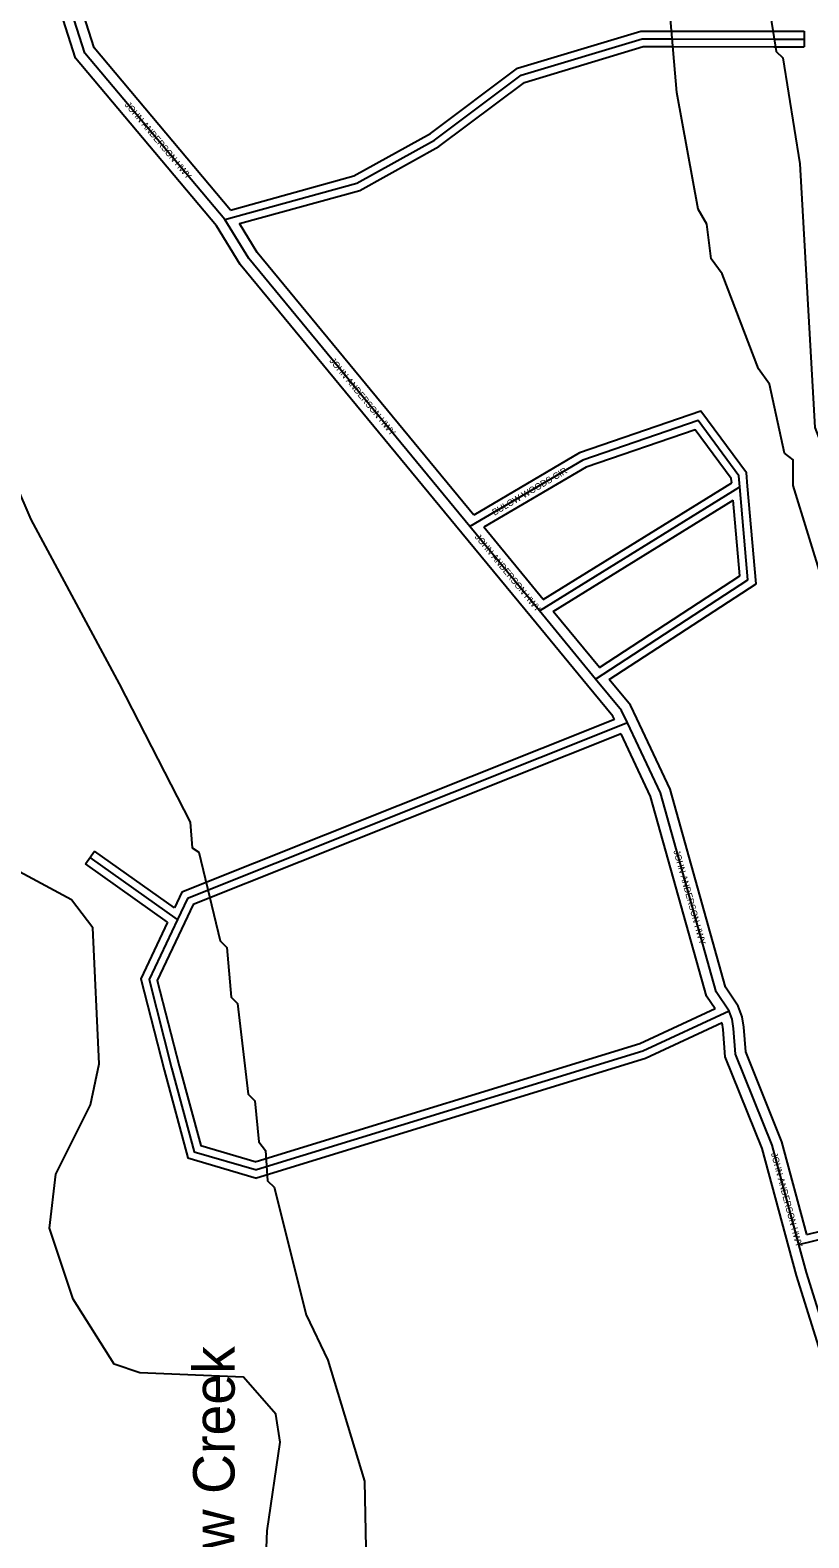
# Model space of a CAD drawing. Extents: x 457167 to 656239, y 1787309 to 1969297.
# Drawn here: x 612242 to 615248, y 1855751 to 1861569 of the extents above; entities that cross this region are included whole.
import ezdxf

# ---------------------------------------------------------------- set-up
doc = ezdxf.new("R2010")
doc.units = 0
for name, color, linetype in [('Level 22', 7, 'Continuous'), ('Level 23', 7, 'Continuous'), ('Level 31', 7, 'Continuous'), ('Level 32', 7, 'Continuous'), ('Level 34', 7, 'Continuous'), ('Level 41', 7, 'Continuous'), ('Level 5', 7, 'Continuous'), ('Level 7', 7, 'Continuous')]:
    doc.layers.add(name, color=color, linetype=linetype)

msp = doc.modelspace()

# ---------------------------------------------------------------- linework, layer by layer
at = {"layer": 'Level 22'}
for p, q in [((614207.721, 1859327.733), (613938.822, 1859653.486)), ((614424.497, 1859064.948), (614207.721, 1859327.733))]:
    msp.add_line(p, q, dxfattribs=at)
for points in [[(612993.943, 1860837.824), (612452.999, 1861480.626), (612229.13, 1862181.243), (612079.714, 1862590.141), (612071.538, 1862673.421), (611989.677, 1862883.697)], [(613938.822, 1859653.486), (613085.431, 1860687.538), (612993.943, 1860837.824)], [(614547.167, 1858896.086), (614524.94, 1858943.02), (614424.497, 1859064.948)], [(614939.659, 1857783.67), (614889.769, 1857858.633), (614674.5, 1858626.131), (614547.167, 1858896.086)], [(615208.903, 1856883.389), (615105.558, 1857266.405), (614964.62, 1857617.1), (614956.455, 1857717.106), (614951.82, 1857752.023), (614939.659, 1857783.67)], [(615390.006, 1856290.474), (615238.385, 1856774.631), (615208.903, 1856883.389)]]:
    msp.add_lwpolyline(points, dxfattribs=at)
at = {"layer": 'Level 23'}
for p, q in [((614176.873, 1859302.268), (613907.973, 1859628.022)), ((614222.775, 1859372.329), (613993.089, 1859650.578)), ((614439.005, 1859110.22), (614261.317, 1859325.62)), ((614393.64, 1859039.493), (614176.865, 1859302.278))]:
    msp.add_line(p, q, dxfattribs=at)
for points in [[(613015.097, 1860874.81), (612488.695, 1861500.333), (612266.983, 1862194.201), (612119.026, 1862599.101), (612110.81, 1862682.806), (612026.953, 1862898.208)], [(612961.365, 1860814.408), (612417.302, 1861460.921), (612191.277, 1862168.286), (612040.4, 1862581.181), (612032.267, 1862664.038), (611963.475, 1862840.738)], [(613954.408, 1859697.442), (613118.107, 1860710.788), (613050.234, 1860822.28)], [(613907.97, 1859628.026), (613052.755, 1860664.288), (612961.365, 1860814.41)], [(614497.072, 1858908.405), (614490.911, 1858921.416), (614393.624, 1859039.515)], [(614583.319, 1858913.208), (614558.967, 1858964.625), (614477.407, 1859063.63)], [(614975.409, 1857802.146), (614926.574, 1857875.527), (614712.11, 1858640.163), (614583.345, 1858913.151)], [(614886.104, 1857791.941), (614852.963, 1857841.738), (614636.892, 1858612.101), (614522.765, 1858854.056)], [(615239.957, 1856921.841), (615143.559, 1857279.117), (615003.995, 1857626.394), (614996.24, 1857721.369), (614990.851, 1857761.966), (614975.409, 1857802.147)], [(615170.284, 1856872.969), (615067.557, 1857253.691), (614925.245, 1857607.805), (614916.669, 1857712.845), (614913.277, 1857738.401)], [(615351.834, 1856278.519), (615199.981, 1856763.417), (615170.296, 1856872.923)]]:
    msp.add_lwpolyline(points, dxfattribs=at)
at = {"layer": 'Level 31'}
for p, q in [((614207.721, 1859327.733), (614981.366, 1859806.496)), ((614547.167, 1858896.086), (612848.945, 1858218.766)), ((612810.337, 1858137.357), (612473.225, 1858376.657)), ((612848.945, 1858218.766), (612810.337, 1858137.357))]:
    msp.add_line(p, q, dxfattribs=at)
for points in [[(612993.943, 1860837.824), (613502.704, 1860978.689), (613803.022, 1861144.888), (614136.851, 1861394.686), (614603.906, 1861535.614), (614719.119, 1861535.485), (615112.813, 1861534.685), (615229.298, 1861534.556)], [(614981.366, 1859806.496), (614977.594, 1859849.409), (614819.963, 1860062.671), (614375.475, 1859910.08), (613938.822, 1859653.486)], [(614424.497, 1859064.948), (615012.48, 1859448.286), (614981.366, 1859806.496)], [(612810.337, 1858137.357), (612700.572, 1857905.126), (612788.026, 1857565.03), (612875.5, 1857240.935), (613115.1, 1857170.84)], [(614939.659, 1857783.67), (614606.546, 1857629.498), (613115.1, 1857170.84)], [(615208.903, 1856883.389), (616219.789, 1857129.921), (616451.165, 1857078.731)]]:
    msp.add_lwpolyline(points, dxfattribs=at)
at = {"layer": 'Level 32'}
for p, q in [((615229.331, 1861564.556), (615229.265, 1861504.556)), ((614222.775, 1859372.329), (614949.861, 1859822.281)), ((614261.318, 1859325.62), (614955.696, 1859755.33)), ((614497.072, 1858908.405), (612826.886, 1858242.266)), ((614522.765, 1858854.056), (612871.002, 1858195.264)), ((612455.859, 1858352.193), (612490.59, 1858401.12)), ((612798.549, 1858182.514), (612490.59, 1858401.12)), ((612772.469, 1858127.446), (612455.859, 1858352.193)), ((612826.886, 1858242.266), (612798.549, 1858182.514)), ((612871.002, 1858195.264), (612837.443, 1858124.501))]:
    msp.add_line(p, q, dxfattribs=at)
for points in [[(613015.096, 1860874.81), (613491.28, 1861006.655), (613786.696, 1861170.141), (614123.116, 1861421.879), (614599.495, 1861565.619), (614719.166, 1861565.486), (615112.86, 1861564.685), (615229.331, 1861564.556)], [(613050.235, 1860822.28), (613514.127, 1860950.722), (613819.349, 1861119.635), (614150.585, 1861367.495), (614608.317, 1861505.608), (614719.071, 1861505.485), (615112.765, 1861504.684), (615229.265, 1861504.556)], [(615011.251, 1859809.123), (615006.74, 1859860.449), (614831.019, 1860098.186), (614362.879, 1859937.474), (613954.409, 1859697.441)], [(614949.862, 1859822.28), (614948.449, 1859838.369), (614808.908, 1860027.156), (614388.071, 1859882.685), (613993.088, 1859650.579)], [(614477.407, 1859063.629), (615043.923, 1859432.972), (615011.254, 1859809.092)], [(614439.005, 1859110.22), (614981.035, 1859463.6), (614955.696, 1859755.331)], [(612772.469, 1858127.446), (612668.818, 1857908.15), (612759.015, 1857557.386), (612850.922, 1857216.866), (613115.315, 1857139.518)], [(612837.46, 1858124.537), (612732.325, 1857902.103), (612817.036, 1857572.674), (612900.077, 1857265.002), (613114.885, 1857202.159)], [(614886.104, 1857791.94), (614595.788, 1857657.576), (613114.885, 1857202.159)], [(614913.277, 1857738.401), (614617.305, 1857601.419), (613115.315, 1857139.518)], [(615239.957, 1856921.841), (616219.458, 1857160.72), (616451.197, 1857109.45)]]:
    msp.add_lwpolyline(points, dxfattribs=at)
at = {"layer": 'Level 5'}
msp.add_lwpolyline([(613139.701, 1855353.561), (613156.83, 1855778.678), (613207.208, 1856120.433), (613190.637, 1856228.805), (613065.755, 1856370.646), (612665.61, 1856387.745), (612565.648, 1856421.195), (612407.515, 1856671.478), (612316.112, 1856946.672), (612341.311, 1857155.046), (612474.991, 1857421.681), (612508.5, 1857580.003), (612484.047, 1858105.221), (612400.815, 1858213.692), (612167.522, 1858338.993)], dxfattribs=at)
at = {"layer": 'Level 7'}
for points in [[(615072.2, 1861795.451), (615121.891, 1861486.977), (615146.872, 1861461.936), (615213.135, 1861053.391), (615270.412, 1860036.295), (615478.268, 1859502.547), (615636.331, 1859185.603), (615794.126, 1858643.586)], [(615485.593, 1858543.872), (615411.119, 1859085.801), (615369.538, 1859177.561), (615361.397, 1859352.625), (615303.135, 1859436.056), (615186.822, 1859811.321), (615186.921, 1859911.352), (615153.611, 1859936.393), (615095.549, 1860203.216), (615053.898, 1860261.607), (614912.574, 1860628.572), (614870.953, 1860686.953), (614854.452, 1860820.336), (614821.131, 1860878.756), (614738.267, 1861328.983), (614713.545, 1861612.447)], [(612002.828, 1860239.832), (612243.955, 1859681.045), (612585.093, 1859047.126), (612859.6, 1858513.309), (612867.84, 1858413.268), (612892.85, 1858396.568), (612975.854, 1858054.683), (613000.824, 1858029.632), (613017.305, 1857837.9), (613042.276, 1857812.859), (613083.569, 1857462.704), (613108.579, 1857437.664), (613125.05, 1857279.241), (613150.03, 1857245.891), (613158.271, 1857129.159), (613183.242, 1857104.109), (613307.766, 1856612.141), (613390.939, 1856437.009), (613532.163, 1855970.022), (613548.018, 1855194.711)]]:
    msp.add_lwpolyline(points, dxfattribs=at)

# ---------------------------------------------------------------- texts
at = {"layer": 'Level 34'}
for s, rotation, p in [('JOHN ANDERSON HWY', 310.0816917, (612605.613, 1861279.863)), ('JOHN ANDERSON HWY', 309.5322167, (613395.431, 1860292.275)), ('BULOW WOODS CIR', 30.4396722, (614034.361, 1859695.131)), ('JOHN ANDERSON HWY', 309.538425, (613956.564, 1859612.359)), ('JOHN ANDERSON HWY', 285.6675083, (614724.678, 1858400.946)), ('JOHN ANDERSON HWY', 285.099675, (615101.349, 1857234.022))]:
    msp.add_text(s, height=25, rotation=rotation, dxfattribs=at).set_placement(p)
at = {"layer": 'Level 41'}
msp.add_text('Bulow Creek', height=160, rotation=89.9009639, dxfattribs=at).set_placement((613029.583, 1855277.852))

doc.saveas('drawing.dxf')
